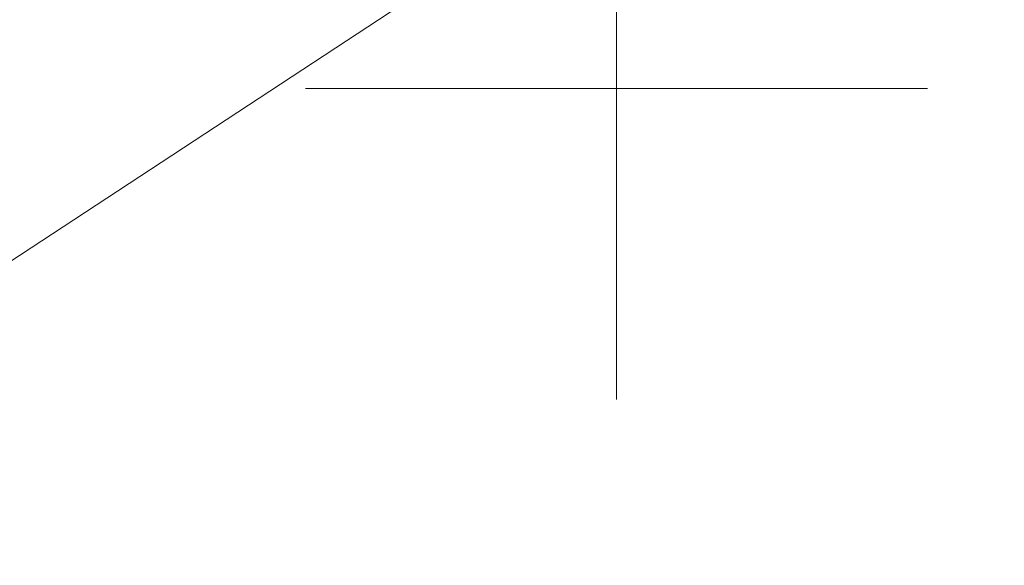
# Model space of a CAD drawing. Extents: x 1620613 to 1693141, y 557269 to 607790.
# Tile 780 of 1056: x 1620838.705 to 1620839.497, y 607320.19 to 607320.628. Entities that reach past the tile are written whole.
import ezdxf

# ---------------------------------------------------------------- set-up
doc = ezdxf.new("R2010")
doc.units = 0
doc.header["$LTSCALE"] = 10
doc.header["$MEASUREMENT"] = 0
for name, pattern in [('DGN Style 2', [7.346996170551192, 4.408197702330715, -2.938798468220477]), ('DGN Style 3', [10.28579463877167, 7.346996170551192, -2.938798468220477]), ('DGN Style 5', [5.142897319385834, 2.204098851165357, -2.938798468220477])]:
    doc.linetypes.add(name, pattern=pattern)
for name, color, linetype, lineweight in [('DT_X_Contour_Major', 132, 'DGN Style 3', 30), ('DT_X_Contour_Minor', 136, 'DGN Style 3', 0), ('PV_X_Driveway', 7, 'DGN Style 5', 0), ('SV_X_Top_of_Bank', 97, 'DGN Style 2', 0)]:
    doc.layers.add(name, color=color, linetype=linetype, lineweight=lineweight)
doc.layers.add('SV_X_Shot_Marker (Construction)', color=2, linetype='Continuous', lineweight=0, transparency=0.5)

# ---------------------------------------------------------------- blocks, each defined once
blk = doc.blocks.new('SVPT_334')
at = {"layer": 'SV_X_Shot_Marker (Construction)', "transparency": 33554495}
for p, q in [((0, 0.02500000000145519), (0, -0.02500000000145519)), ((-0.02500000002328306, 0), (0.02499999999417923, 0))]:
    blk.add_line(p, q, dxfattribs=at)
blk.add_point((0, 0), dxfattribs=at)
blk = doc.blocks.new('*U1004')
at = {"layer": 'DT_X_Contour_Major', "elevation": 1.400041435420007, "flags": 128}
blk.add_lwpolyline([(-21.93976150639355, 52.43080084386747), (-24.55939365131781, 50.56623233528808), (-25.07324931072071, 50.20075540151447), (-25.49211679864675, 49.90342538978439), (-25.81599611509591, 49.67424229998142), (-26.04488725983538, 49.51320613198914), (-26.5286127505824, 49.17463891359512), (-26.86069815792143, 48.89643813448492), (-27.49416026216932, 48.31576121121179), (-28.42899906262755, 47.43260814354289), (-29.66521455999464, 46.24697893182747), (-33.36362481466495, 42.68199950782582), (-34.63789799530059, 41.43113654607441), (-35.6869098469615, 40.35228222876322), (-36.51066036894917, 39.44543655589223), (-37.10914956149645, 38.71059952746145), (-39.37648935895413, 35.68271356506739), (-39.14461140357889, 34.72440318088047), (-39.11748551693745, 34.53703988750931), (-39.13548412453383, 34.38565445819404), (-39.19860722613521, 34.270246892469), (-39.30685482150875, 34.19081719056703), (-39.65568106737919, 34.02697513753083), (-39.80547600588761, 33.95399467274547), (-39.99324113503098, 33.85793481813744), (-40.21897645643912, 33.73879557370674), (-40.48268196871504, 33.59657693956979), (-41.23652359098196, 33.18655472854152), (-41.48677899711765, 33.04911515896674), (-41.67216399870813, 32.94431310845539), (-41.79267859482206, 32.87214857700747), (-41.8483227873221, 32.83262156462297), (-41.91021342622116, 32.77073289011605), (-41.93535763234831, 32.74787348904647), (-41.9643722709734, 32.72571179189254), (-41.99725734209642, 32.704247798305), (-42.03401284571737, 32.68348150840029), (-42.13718809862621, 32.62903500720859), (-42.17056614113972, 32.6109156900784), (-42.19331882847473, 32.59739261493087), (-42.20544616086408, 32.58846578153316), (-42.20694813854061, 32.58413519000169), (-42.19678627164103, 32.57871526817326), (-42.24759114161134, 32.55830200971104), (-42.40762715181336, 32.50112717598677), (-42.67689430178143, 32.40719076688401), (-43.05539259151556, 32.27649278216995), (-44.2103628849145, 31.87894938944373), (-44.59880446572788, 31.7446870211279), (-44.89790148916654, 31.64005746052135), (-45.107653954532, 31.5650607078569), (-45.22806186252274, 31.51969676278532), (-45.43002354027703, 31.43823665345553), (-45.49723870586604, 31.41096942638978), (-45.5474129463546, 31.39026282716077), (-45.58054626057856, 31.37611685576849), (-45.59663864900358, 31.36853151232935), (-45.61683045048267, 31.35705143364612), (-45.64332445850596, 31.34364673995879), (-45.70766263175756, 31.31204271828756), (-45.80984497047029, 31.26223936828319), (-45.94987147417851, 31.1942366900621), (-46.37373437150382, 30.98863044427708), (-46.60722330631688, 30.88066116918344), (-46.98979293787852, 30.71095802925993), (-47.52144326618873, 30.47952102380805), (-48.2021742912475, 30.18635015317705), (-50.21623128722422, 29.32224934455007), (-51.00338110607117, 28.98437580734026), (-51.85428781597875, 28.61883080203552), (-52.76895141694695, 28.22561432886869), (-53.7473719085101, 27.80472638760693), (-56.44150240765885, 26.64546325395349), (-57.53962421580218, 26.16893911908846), (-58.81339176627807, 25.60881406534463), (-60.26280505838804, 24.96508809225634), (-61.88786409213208, 24.23776120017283), (-66.45554917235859, 22.18675492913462), (-68.09062899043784, 21.45315311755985), (-69.57010463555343, 20.7906023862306), (-70.89397610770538, 20.1991027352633), (-72.06224340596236, 19.67865416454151), (-74.97015063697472, 18.38552608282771), (-76.15826667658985, 17.85616739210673), (-77.54168437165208, 17.23793738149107), (-79.12040372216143, 16.53083605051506), (-80.89442472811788, 15.73486339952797), (-85.88554961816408, 13.49377457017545), (-87.62136641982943, 12.71386338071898), (-89.0854731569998, 12.05494643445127), (-90.27786982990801, 11.51702373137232), (-91.19855643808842, 11.10009527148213), (-93.29144064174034, 10.1496117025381), (-94.07535680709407, 9.793956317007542), (-94.85744215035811, 9.439852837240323), (-95.6376966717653, 9.08730126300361), (-96.4161203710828, 8.736301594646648), (-98.48947580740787, 7.802371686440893), (-99.23885750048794, 7.464915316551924), (-99.93198600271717, 7.152993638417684), (-100.5688613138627, 6.866606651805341), (-101.1494834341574, 6.605754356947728), (-102.6228048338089, 5.94419449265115), (-103.1514858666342, 5.705517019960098), (-103.6325379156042, 5.485654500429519), (-104.065960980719, 5.284606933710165), (-104.4517550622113, 5.102374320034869), (-105.4170339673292, 4.641507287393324), (-105.7694686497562, 4.47372590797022), (-106.1028135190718, 4.316032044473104), (-106.4170685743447, 4.168425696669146), (-106.7122338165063, 4.030906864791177), (-107.4738880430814, 3.677640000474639), (-107.7785452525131, 3.536887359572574), (-108.1212762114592, 3.379579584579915), (-108.502080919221, 3.205716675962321), (-108.9209593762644, 3.015298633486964), (-110.0887335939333, 2.485443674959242), (-110.4712485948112, 2.312849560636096), (-110.7429629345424, 2.192458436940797), (-110.9038766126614, 2.124270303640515), (-110.9539896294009, 2.108285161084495), (-110.9398901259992, 2.13526210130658), (-110.9489432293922, 2.137609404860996), (-110.9866771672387, 2.124418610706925), (-111.0530919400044, 2.095689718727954), (-111.1481875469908, 2.05142272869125), (-111.4400169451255, 1.912659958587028), (-111.5377982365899, 1.866876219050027), (-111.612270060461, 1.833597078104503), (-111.6634324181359, 1.812822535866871), (-111.6912853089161, 1.804552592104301), (-111.7344803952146, 1.799172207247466), (-111.762095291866, 1.790682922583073), (-111.8125436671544, 1.769250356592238), (-111.885825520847, 1.734874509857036), (-111.9819408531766, 1.687555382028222), (-112.2686930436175, 1.544113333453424), (-112.3985299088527, 1.479032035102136), (-112.5729763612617, 1.391369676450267), (-112.7920324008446, 1.281126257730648), (-113.0556980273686, 1.148301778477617), (-114.3902266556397, 0.4757650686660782), (-114.7635977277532, -0.3447833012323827), (-114.8748791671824, -0.5615521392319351), (-115.048707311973, -0.8601950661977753), (-115.2850821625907, -1.240712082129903), (-115.5840037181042, -1.703103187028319), (-116.4645234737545, -3.045311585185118), (-116.8413496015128, -3.571592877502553), (-117.3114381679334, -4.14378045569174), (-117.8747891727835, -4.761874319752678), (-118.5314026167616, -5.425874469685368), (-120.4067217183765, -7.257749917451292), (-121.1277644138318, -7.920910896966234), (-121.8844031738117, -8.536487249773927), (-122.6766379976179, -9.104478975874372), (-123.5044688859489, -9.624886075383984), (-125.7594793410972, -10.94919217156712), (-126.6775372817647, -11.49014861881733), (-127.7404532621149, -12.11978838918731), (-128.9482272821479, -12.83811148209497), (-130.3008593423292, -13.64511789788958), (-134.101022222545, -15.91537943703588), (-135.3573783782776, -16.66637514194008), (-136.276324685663, -17.21666610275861), (-136.8578611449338, -17.56625231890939), (-137.1019877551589, -17.71513379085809), (-137.5155896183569, -17.98126051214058), (-138.0021783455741, -18.29434967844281), (-139.7976898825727, -19.44964814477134), (-142.9226688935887, -21.46037510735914), (-144.2252609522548, -22.26990701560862), (-145.7893028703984, -23.19045751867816), (-147.6147946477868, -24.22202661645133), (-149.7017362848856, -25.36461430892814), (-155.6155137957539, -28.55953961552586), (-157.5561379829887, -29.60797401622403), (-158.9426774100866, -30.35708323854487), (-159.7751320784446, -30.80686728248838), (-160.0535019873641, -30.95732614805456), (-160.0570420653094, -30.95944955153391), (-160.0854222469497, -30.97484128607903), (-160.1679077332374, -31.01942393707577), (-160.3044985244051, -31.09319750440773), (-161.5113554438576, -31.74477505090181), (-161.6256752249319, -31.79949204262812), (-161.6474569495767, -31.80970840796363), (-161.6638079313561, -31.81690736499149), (-161.6747281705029, -31.82108891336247), (-161.6802176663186, -31.8222530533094), (-161.6876153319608, -31.82133421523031), (-161.9299380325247, -31.95611541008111), (-162.6513578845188, -32.3611481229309), (-163.8518748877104, -33.03643235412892), (-165.5314890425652, -33.98196810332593), (-170.6492563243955, -36.86373212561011), (-172.5723847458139, -37.9128201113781), (-174.5034445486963, -38.89876105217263), (-176.4424357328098, -39.82155494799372), (-178.3893582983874, -40.68120179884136), (-183.5917269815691, -42.88939734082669), (-185.3273554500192, -43.62527062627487), (-186.6324643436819, -44.17674382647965), (-187.5070536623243, -44.54381694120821), (-187.9511234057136, -44.72648997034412), (-188.5612832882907, -44.96775126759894), (-188.7629008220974, -45.04776677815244), (-188.9101335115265, -45.10686733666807), (-189.0029813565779, -45.1450529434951), (-189.0414443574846, -45.16232359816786), (-189.0714992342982, -45.18049207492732), (-189.63210551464, -45.52159093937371), (-190.315957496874, -45.93774475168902), (-191.2688420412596, -46.51763481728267), (-196.3433792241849, -49.60583971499), (-202.8910931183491, -52.39049943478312), (-204.1230099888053, -52.91439581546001), (-205.0125975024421, -53.29265936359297), (-205.5598556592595, -53.52529007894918), (-205.7647844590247, -53.61228796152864), (-205.9841149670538, -53.70441025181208), (-206.304465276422, -53.83896245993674), (-207.5183382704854, -54.3488083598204), (-209.6463221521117, -55.24259532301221), (-210.5580805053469, -55.61734610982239), (-211.697367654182, -56.07125824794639), (-213.0641835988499, -56.60433173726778), (-214.6585283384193, -57.21656657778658), (-219.2134860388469, -58.95474128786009), (-220.7191495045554, -59.52947263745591), (-221.8199216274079, -59.95003565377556), (-222.5158024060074, -60.21643033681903), (-222.806791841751, -60.32865668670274), (-223.0429085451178, -60.42236917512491), (-223.366670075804, -60.54776194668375), (-224.1608671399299, -60.85365589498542), (-225.4254997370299, -61.34005101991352), (-227.1605678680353, -62.00694732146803), (-232.4146635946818, -64.02600569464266), (-234.3447776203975, -64.77087480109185), (-236.194547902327, -65.49118834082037), (-237.9639744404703, -66.18694631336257), (-239.6530572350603, -66.85814871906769), (-244.0501530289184, -68.61528104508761), (-245.5468302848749, -69.21262640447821), (-246.7390402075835, -69.6868132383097), (-247.6267827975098, -70.03784154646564), (-248.2100580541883, -70.26571132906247), (-249.3595022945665, -70.70915271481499), (-249.8617549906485, -70.88904846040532), (-250.5064298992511, -71.09615465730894), (-251.2935270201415, -71.33047130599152), (-252.2230463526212, -71.59199840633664), (-254.8916608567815, -72.32568460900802), (-255.9925903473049, -72.5987218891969), (-257.2939179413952, -72.8675690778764), (-258.7956436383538, -73.13222617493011), (-260.4977674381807, -73.39269318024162), (-265.3039617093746, -74.08168507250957), (-266.1266109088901, -74.56554924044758), (-264.9899128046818, -75.5003978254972), (-261.8938673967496, -76.8862308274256), (-256.8384746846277, -78.72304824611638), (-240.7449643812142, -84.22254058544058), (-235.4237471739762, -86.00029451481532), (-231.5302282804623, -87.20893704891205), (-229.0644077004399, -87.84846818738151), (-228.0262854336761, -87.91888793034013), (-227.1615571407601, -87.34785871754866), (-226.6587336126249, -87.28293034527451), (-225.7988092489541, -87.5164171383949), (-224.581784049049, -88.04831909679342), (-223.0076580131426, -88.87863622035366), (-218.3338541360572, -91.49070210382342), (-216.7270128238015, -92.33611458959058), (-215.4118417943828, -92.91330263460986), (-214.3883410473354, -93.22226623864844), (-213.6565105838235, -93.26300540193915), (-212.0938563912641, -93.0140105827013), (-211.4662516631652, -92.86694058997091), (-210.755428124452, -92.61247672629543), (-209.9613857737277, -92.25061899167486), (-209.0841246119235, -91.78136738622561), (-206.6338030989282, -90.38683794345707), (-205.8058606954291, -89.91874913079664), (-205.159774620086, -89.56037977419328), (-204.6955448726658, -89.31172987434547), (-204.4131714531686, -89.17279943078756), (-203.9026507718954, -88.9486108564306), (-203.5535843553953, -88.8066317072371), (-202.8892756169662, -88.54883569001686), (-201.9097245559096, -88.17522280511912), (-200.6149311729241, -87.68579305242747), (-196.7418257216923, -86.22622455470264), (-195.355017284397, -85.68387052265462), (-194.0994210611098, -85.15148479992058), (-192.9750370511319, -84.62906738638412), (-191.9818652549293, -84.11661828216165), (-189.5083567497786, -82.76337841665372), (-188.5476012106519, -82.26692584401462), (-187.5204659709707, -81.79249802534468), (-186.4269510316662, -81.34009496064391), (-185.2670563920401, -80.90971665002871), (-182.085497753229, -79.79140749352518), (-181.0110235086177, -79.41236451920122), (-180.1737697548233, -79.11396746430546), (-179.5737364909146, -78.89621632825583), (-179.21092371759, -78.759111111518), (-178.5597169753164, -78.50102509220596), (-178.274725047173, -78.3896349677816), (-177.9081543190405, -78.24902910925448), (-177.4600047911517, -78.07920751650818), (-176.9302764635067, -77.88017018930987), (-175.408895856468, -77.31044967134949), (-174.5538751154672, -76.98286888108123), (-173.1298483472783, -76.42741689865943), (-171.1368155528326, -75.64409372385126), (-168.5747767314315, -74.63289935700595), (-160.9839985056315, -71.63255278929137), (-158.4766794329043, -70.64185147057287), (-156.6478058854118, -69.92000744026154), (-155.4973778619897, -69.46702069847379), (-155.0253953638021, -69.28289124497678), (-154.6713694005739, -69.15035575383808), (-154.5121142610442, -69.0797579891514), (-154.2998683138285, -68.96736631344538), (-154.0346315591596, -68.81318072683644), (-153.7164039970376, -68.61720122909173), (-152.7971427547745, -68.0388640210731), (-152.4399201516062, -67.82467224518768), (-152.0576982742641, -67.61584982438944), (-151.6504771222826, -67.41239675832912), (-151.2182566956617, -67.21431304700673), (-150.0323365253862, -66.69324895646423), (-149.3015528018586, -66.38509097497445), (-147.9986417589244, -65.85141509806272), (-146.1236033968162, -65.09222132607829), (-143.6764377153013, -64.10750965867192), (-136.3878261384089, -61.18092135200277), (-133.9313332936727, -60.20287306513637), (-132.028313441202, -59.46366943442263), (-130.6787665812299, -58.96331045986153), (-129.8826927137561, -58.70179614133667), (-128.497793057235, -58.32288416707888), (-128.0267585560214, -58.18077637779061), (-127.6523297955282, -58.03863699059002), (-127.3745067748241, -57.89646600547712), (-127.1932894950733, -57.75426342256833), (-126.5730222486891, -57.09057764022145), (-125.4518074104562, -56.28434362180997), (-125.2397673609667, -56.13298969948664), (-125.0841678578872, -56.02445679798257), (-124.9850089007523, -55.95874491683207), (-124.9422904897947, -55.93585405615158), (-124.9036287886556, -55.93190645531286), (-124.8623317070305, -55.92013990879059), (-124.7674367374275, -55.88780096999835), (-124.6189438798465, -55.83488963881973), (-124.4168531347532, -55.76140591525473), (-123.8064806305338, -55.53801946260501), (-123.6182173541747, -55.46776073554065), (-123.5112069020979, -55.42452439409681), (-123.4854492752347, -55.40831043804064), (-123.5409444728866, -55.41911886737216), (-123.7972687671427, -55.48397119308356), (-123.8427438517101, -55.48782075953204), (-123.786925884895, -55.45073021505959), (-123.6298148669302, -55.37269955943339), (-123.3714107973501, -55.25372879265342), (-122.5472758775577, -54.88188659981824), (-122.2488896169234, -54.74987128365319), (-121.971832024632, -54.6327069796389), (-121.7161031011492, -54.53039368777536), (-121.4817028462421, -54.44293140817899), (-120.8850737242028, -54.22950001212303), (-120.6556228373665, -54.14126993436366), (-120.414742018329, -54.03665324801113), (-120.1624312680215, -53.91564995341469), (-119.8986905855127, -53.77826005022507), (-119.1801421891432, -53.3900381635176), (-118.9409370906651, -53.26113986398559), (-118.7622330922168, -53.16561138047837), (-118.6440301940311, -53.10345271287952), (-118.5863283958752, -53.07466386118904), (-118.5131250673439, -53.04238667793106), (-118.4701447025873, -53.02354976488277), (-118.3961061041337, -52.99124691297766), (-118.2910092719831, -52.94547812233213), (-117.7503630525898, -52.71032952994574), (-117.6174472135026, -52.65230406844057), (-117.522068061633, -52.61016308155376), (-117.4642255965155, -52.58390656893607), (-117.4439198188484, -52.57353453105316), (-117.4398199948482, -52.56705506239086), (-117.3827222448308, -52.54133328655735), (-117.2145038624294, -52.46902756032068), (-116.9351648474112, -52.35013788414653), (-116.5447051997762, -52.18466425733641), (-115.3553186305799, -51.68128931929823), (-114.8990938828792, -51.48572081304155), (-114.4224595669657, -51.27654649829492), (-113.9254156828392, -51.0537663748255), (-113.4079622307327, -50.81738044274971), (-112.0008735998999, -50.16887687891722), (-111.4547230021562, -49.91842484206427), (-110.8715876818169, -49.65344640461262), (-110.2514676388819, -49.37394156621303), (-109.5943628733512, -49.07991032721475), (-107.7927705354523, -48.27645848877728), (-107.090655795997, -47.96398079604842), (-106.3355058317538, -47.62913659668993), (-105.5273206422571, -47.27192589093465), (-104.6661002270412, -46.89234867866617), (-102.2987988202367, -45.85032077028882), (-101.2714422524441, -45.39665554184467), (-99.96484860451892, -44.81718078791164), (-98.37901787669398, -44.11189650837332), (-96.51395006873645, -43.28080270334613), (-91.16811980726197, -40.89680652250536), (-89.26102584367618, -40.0453804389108), (-87.54911664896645, -39.27909932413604), (-86.0323922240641, -38.59796317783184), (-84.71085256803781, -38.00197200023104), (-81.44699317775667, -36.52618881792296), (-80.293932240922, -36.00492454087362), (-79.28264397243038, -35.54796909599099), (-78.41312837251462, -35.1553224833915), (-77.68538544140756, -34.82698470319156), (-75.93376785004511, -34.03716239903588), (-75.10988197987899, -33.6668916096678), (-73.95193756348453, -33.14844596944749), (-72.45993460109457, -32.48182547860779), (-70.63387309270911, -31.66703013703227), (-65.31896434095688, -29.29667609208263), (-63.50355186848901, -28.48642948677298), (-62.04349601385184, -27.83345520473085), (-60.93879677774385, -27.33775324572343), (-60.18945415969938, -26.99932360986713), (-58.66501600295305, -26.30654101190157), (-58.14795203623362, -26.07113343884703), (-57.74008875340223, -25.88449766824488), (-57.44142615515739, -25.74663369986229), (-57.25196424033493, -25.65754153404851), (-56.89233338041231, -25.48499149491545), (-56.73431448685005, -25.40837477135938), (-56.52998095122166, -25.30793713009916), (-56.27933277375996, -25.18367857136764), (-55.98236995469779, -25.03559909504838), (-55.12871624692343, -24.60895926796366), (-54.8021015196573, -24.44762802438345), (-54.46249761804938, -24.28361416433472), (-54.10990454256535, -24.11691768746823), (-53.74432229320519, -23.94753859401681), (-52.75211739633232, -23.49228418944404), (-52.42637755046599, -23.34355442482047), (-52.19331168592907, -23.2388059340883), (-52.05291980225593, -23.17803871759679), (-52.00520189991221, -23.1612527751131), (-52.00151946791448, -23.17513196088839), (-51.98305213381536, -23.17130073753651), (-51.93041195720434, -23.14939767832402), (-51.84359893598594, -23.10942278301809), (-51.7226130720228, -23.05137605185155), (-51.35442030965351, -22.87248898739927), (-51.18149440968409, -22.78856505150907), (-50.93886128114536, -22.67095854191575), (-50.62652092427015, -22.51966945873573), (-50.24447333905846, -22.3346978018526), (-49.13273680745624, -21.79652995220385), (-48.77037147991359, -21.6214448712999), (-48.51707789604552, -21.49981551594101), (-48.37285605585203, -21.43164188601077), (-48.33770595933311, -21.41692398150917), (-48.38940136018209, -21.44895053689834), (-48.3976456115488, -21.45544617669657), (-48.38360681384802, -21.4509131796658), (-48.34728496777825, -21.43535154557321), (-48.28868007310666, -21.40876127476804), (-48.10268962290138, -21.32314903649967), (-48.03213329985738, -21.30118519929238), (-47.95995716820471, -21.29950286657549), (-47.88616122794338, -21.31810203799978), (-47.81074547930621, -21.35698271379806), (-47.45502576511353, -21.58574937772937), (-45.55152152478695, -20.24910547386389), (-45.08505867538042, -19.82915585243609), (-44.50145765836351, -19.14215437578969), (-43.80071847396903, -18.18810104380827), (-42.98284112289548, -16.96699585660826), (-40.64565062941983, -13.35464621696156), (-39.77070517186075, -12.12359074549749), (-38.89876166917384, -11.13968656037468), (-38.02982012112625, -10.40293366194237), (-37.16388052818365, -9.913332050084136), (-34.85871088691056, -8.937262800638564), (-34.08547835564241, -8.609855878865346), (-32.86025377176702, -8.091063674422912), (-32.50081392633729, -7.93886742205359), (-32.09393456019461, -7.67333186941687), (-31.14287634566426, -6.990872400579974), (-29.6476392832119, -5.891489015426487), (-27.60822337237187, -4.375181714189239), (-21.44420914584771, 0.2242029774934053), (-19.34036521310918, 1.7820458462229), (-17.65184408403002, 3.006035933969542), (-16.37864575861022, 3.896173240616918), (-15.52077023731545, 4.452457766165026), (-13.78686591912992, 5.490746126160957), (-13.19183777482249, 5.851244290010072), (-12.70718158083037, 6.154022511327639), (-12.33289733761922, 6.399080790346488), (-12.06898504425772, 6.586419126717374), (-11.51238152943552, 7.009028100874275), (-11.05634449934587, 7.306734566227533), (-10.10568604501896, 7.882897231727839), (-8.660406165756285, 8.737516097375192), (-6.720504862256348, 9.870591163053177), (-0.887939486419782, 13.26339960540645), (1.074877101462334, 14.40601187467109), (2.588902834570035, 15.28924235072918), (3.654137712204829, 15.91309103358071), (4.270581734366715, 16.27755792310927), (5.316044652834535, 16.90362723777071), (5.960527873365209, 17.29922631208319), (7.109880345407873, 18.01647154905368), (8.76410206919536, 19.05536294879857), (10.9231930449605, 20.41590051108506), (22.17697918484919, 27.51558351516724), (22.45916810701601, 27.57716344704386), (22.5727155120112, 27.45159017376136), (22.79241961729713, 27.04847895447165), (23.11828042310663, 26.36782978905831), (23.55029792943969, 25.40964267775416), (25.8140785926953, 20.2905142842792)], dxfattribs=at)
at = {"layer": 'DT_X_Contour_Minor', "transparency": 33554559, "elevation": 1.800041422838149, "flags": 128}
blk.add_lwpolyline([(-24.18095962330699, 52.19456630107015), (-26.13961108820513, 50.80046222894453), (-26.52381164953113, 50.52720175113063), (-26.83699127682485, 50.30489349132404), (-27.07914997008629, 50.13353744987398), (-27.25028772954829, 50.01313362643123), (-27.6119605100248, 49.75999305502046), (-27.86025474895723, 49.55198737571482), (-28.33388288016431, 49.11782576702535), (-29.03284490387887, 48.4575082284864), (-29.95714082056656, 47.57103476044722), (-32.72237512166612, 44.90556427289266), (-33.69162985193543, 43.94827698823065), (-34.52546831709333, 43.07551799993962), (-35.22389051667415, 42.287287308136), (-35.78689645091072, 41.58358491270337), (-37.10769058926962, 39.81974958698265), (-37.57608096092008, 39.21586285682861), (-37.99065647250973, 38.72707916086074), (-38.35141712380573, 38.35339849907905), (-38.65836291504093, 38.09482087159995), (-39.40513187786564, 37.55875124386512), (-39.65607010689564, 37.37009547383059), (-39.84880807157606, 37.20618038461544), (-39.98334577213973, 37.06700597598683), (-40.05968320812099, 36.95257224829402), (-40.18564935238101, 36.68040321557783), (-40.22203130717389, 36.57873467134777), (-40.23670256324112, 36.47785581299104), (-40.22966312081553, 36.37776664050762), (-40.20091298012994, 36.27846715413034), (-40.01608735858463, 35.81691215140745), (-40.15048069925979, 35.74531068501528), (-40.16360001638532, 35.73708894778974), (-40.14536082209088, 35.74311007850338), (-40.09576311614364, 35.76337407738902), (-40.01480689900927, 35.79788094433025), (-39.75711230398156, 35.90888974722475), (-39.66908160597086, 35.93833058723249), (-39.59826045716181, 35.94339650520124), (-39.54464885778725, 35.924087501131), (-39.50824680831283, 35.88040357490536), (-39.43412074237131, 35.73141320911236), (-39.40460542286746, 35.66106522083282), (-39.37165401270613, 35.56176403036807), (-39.33526651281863, 35.4335096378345), (-39.29544292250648, 35.2763020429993), (-39.18466522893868, 34.81847752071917), (-39.17252586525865, 34.65688272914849), (-39.21919104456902, 34.51546674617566), (-39.32466076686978, 34.39422957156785), (-39.48893503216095, 34.2931712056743), (-40.00540579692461, 34.0505873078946), (-40.19436498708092, 33.96038744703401), (-40.37388948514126, 33.87172578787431), (-40.54397928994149, 33.78460233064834), (-40.70463440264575, 33.69901707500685), (-41.12046844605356, 33.47284066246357), (-41.26366915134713, 33.39187158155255), (-41.38139573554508, 33.31859664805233), (-41.4736481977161, 33.25301586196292), (-41.54042653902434, 33.19512922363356), (-41.68453661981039, 33.05102371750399), (-41.74308398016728, 32.99779644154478), (-41.81064350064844, 32.94619374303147), (-41.88721518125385, 32.89621562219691), (-41.97279902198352, 32.84786207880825), (-42.21303881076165, 32.72108539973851), (-42.29075835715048, 32.67889523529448), (-42.34373715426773, 32.64740725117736), (-42.37197520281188, 32.62662144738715), (-42.37547250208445, 32.61653782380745), (-42.35181096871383, 32.60391773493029), (-42.39091265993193, 32.583645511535), (-42.52596388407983, 32.53229390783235), (-42.75696464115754, 32.44986292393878), (-43.08391493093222, 32.33635255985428), (-44.0837150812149, 31.99221908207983), (-44.42547770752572, 31.87377317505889), (-44.70091547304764, 31.776535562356), (-44.91002837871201, 31.70050624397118), (-45.05281642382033, 31.64568522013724), (-45.34515139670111, 31.52777354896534), (-45.44244383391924, 31.48830485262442), (-45.51506991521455, 31.45833251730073), (-45.56302964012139, 31.43785654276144), (-45.58632300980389, 31.42687692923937), (-45.61555018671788, 31.41025977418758), (-45.65389966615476, 31.39085678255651), (-45.74702772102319, 31.34511067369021), (-45.89493435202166, 31.27302144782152), (-46.0976195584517, 31.1745891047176), (-46.71115154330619, 30.87697870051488), (-46.99779240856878, 30.74271758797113), (-47.39756601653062, 30.56314205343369), (-47.91047236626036, 30.33825209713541), (-48.53651145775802, 30.06804771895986), (-50.35679269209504, 29.28708348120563), (-51.06820952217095, 28.98171731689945), (-51.83724908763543, 28.65134200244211), (-52.66391138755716, 28.29595753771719), (-53.54819642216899, 27.91556392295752), (-55.9831201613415, 26.86783541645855), (-57.01666897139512, 26.41871289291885), (-58.29112259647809, 25.85714170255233), (-59.80648103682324, 25.18312184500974), (-61.56274429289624, 24.39665332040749), (-66.5673193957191, 22.14947236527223), (-68.33273958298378, 21.3572880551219), (-69.87556881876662, 20.66612084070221), (-71.19580710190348, 20.07597072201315), (-72.29345443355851, 19.58683769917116), (-74.92372604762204, 18.41717243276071), (-76.0391293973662, 17.92006916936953), (-77.4126357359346, 17.30600832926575), (-79.04424506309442, 16.57498991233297), (-80.93395737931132, 15.72701391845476), (-86.31732754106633, 13.30980116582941), (-88.17255430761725, 12.47632087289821), (-89.70070698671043, 11.78878955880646), (-90.90178557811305, 11.24720722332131), (-91.77579008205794, 10.85157386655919), (-93.67036997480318, 9.991150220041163), (-94.38000876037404, 9.669193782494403), (-95.0879901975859, 9.348642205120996), (-95.79431428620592, 9.02949548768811), (-96.49898102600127, 8.71175363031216), (-98.37588253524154, 7.866315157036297), (-99.06783932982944, 7.55473544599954), (-99.73603358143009, 7.254075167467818), (-100.380465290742, 6.964334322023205), (-101.0011344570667, 6.685512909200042), (-102.6245688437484, 5.956548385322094), (-103.1982293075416, 5.697795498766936), (-103.7016349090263, 5.468260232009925), (-104.1347856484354, 5.26794258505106), (-104.4976815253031, 5.096842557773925), (-105.3717307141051, 4.679532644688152), (-105.6991237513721, 4.523773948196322), (-106.0257659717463, 4.369480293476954), (-106.3516573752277, 4.216651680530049), (-106.6767979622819, 4.065288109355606), (-107.5428384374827, 3.663605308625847), (-107.8765955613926, 3.5093037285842), (-108.228336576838, 3.347661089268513), (-108.5980614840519, 3.178677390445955), (-108.9857702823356, 3.002352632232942), (-110.0436389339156, 2.522365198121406), (-110.3899303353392, 2.366441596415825), (-110.6354030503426, 2.258661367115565), (-110.7800570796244, 2.199024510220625), (-110.8238924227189, 2.187531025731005), (-110.8063617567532, 2.221072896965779), (-110.8176179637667, 2.22399142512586), (-110.864534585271, 2.207590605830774), (-110.9471116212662, 2.171870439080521), (-111.065349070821, 2.116830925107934), (-111.4281961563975, 1.944299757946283), (-111.549772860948, 1.887374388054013), (-111.6423676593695, 1.845996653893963), (-111.7059805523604, 1.820166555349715), (-111.7406115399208, 1.809884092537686), (-111.7943182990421, 1.803194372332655), (-111.8286533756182, 1.792639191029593), (-111.8913785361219, 1.765990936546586), (-111.9824937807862, 1.723249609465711), (-112.1019991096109, 1.66441520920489), (-112.4585334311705, 1.486066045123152), (-112.6107108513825, 1.409811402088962), (-112.7998423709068, 1.314809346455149), (-113.0259279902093, 1.201059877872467), (-113.2889677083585, 1.068562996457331), (-114.0396790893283, 0.69024142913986), (-114.2872314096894, 0.568059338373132), (-114.4668548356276, 0.4852542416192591), (-114.5785493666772, 0.4418261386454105), (-114.6223150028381, 0.4377750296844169), (-114.648451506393, 0.4794747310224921), (-114.6577560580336, 0.4941408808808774), (-114.6660673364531, 0.5068645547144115), (-114.6733853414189, 0.5176457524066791), (-114.6797100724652, 0.5264844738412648), (-114.7069078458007, 0.5631993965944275), (-114.8184190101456, 0.5857427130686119), (-114.8512880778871, 0.5817863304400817), (-114.9021047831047, 0.5602557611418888), (-114.9708691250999, 0.521151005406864), (-115.0575811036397, 0.4644720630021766), (-115.3127432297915, 0.2898959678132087), (-115.4414968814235, 0.1639744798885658), (-115.6363862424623, -0.08285791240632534), (-115.8974113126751, -0.4506012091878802), (-116.2245720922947, -0.9392554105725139), (-117.1851817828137, -2.403547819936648), (-117.5714658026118, -2.953456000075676), (-118.0098605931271, -3.504961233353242), (-118.500366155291, -4.058063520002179), (-119.0429824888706, -4.612762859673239), (-120.5594404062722, -6.094090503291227), (-121.1927058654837, -6.659830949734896), (-121.9551588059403, -7.246056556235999), (-122.8467992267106, -7.852767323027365), (-123.8676271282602, -8.479963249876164), (-126.7620848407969, -10.17979926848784), (-127.864000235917, -10.8284669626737), (-128.9989031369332, -11.49959303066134), (-130.1667935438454, -12.19317747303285), (-131.3676714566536, -12.90922028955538), (-134.6139958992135, -14.84861229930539), (-135.6910177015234, -15.49258175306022), (-136.4873397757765, -15.96994610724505), (-137.00296212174, -16.28070536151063), (-137.237884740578, -16.42485951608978), (-137.4900787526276, -16.58713046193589), (-137.7565083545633, -16.75856111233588), (-138.3666516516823, -17.1511498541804), (-139.3205086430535, -17.76489668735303), (-140.6180793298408, -18.59980161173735), (-144.5365527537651, -21.12109219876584), (-146.057583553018, -22.07550189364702), (-147.6818208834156, -23.04776303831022), (-149.4092647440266, -24.03787563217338), (-151.2399151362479, -25.04583967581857), (-156.2592582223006, -27.75754572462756), (-157.9071188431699, -28.64785731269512), (-159.0861933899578, -29.28501254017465), (-159.7964818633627, -29.66901140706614), (-160.0379842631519, -29.799853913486), (-160.0569425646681, -29.81122544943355), (-160.0890574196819, -29.82893668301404), (-160.1711832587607, -29.87354173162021), (-160.3033200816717, -29.94504059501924), (-160.4854678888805, -30.04343327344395), (-161.0378766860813, -30.34167216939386), (-161.453391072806, -30.58673781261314), (-162.2856276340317, -31.09825556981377), (-163.5345863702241, -31.8762254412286), (-165.2002672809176, -32.92064742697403), (-173.9457966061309, -38.41633829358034), (-174.5053201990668, -38.7314004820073), (-174.867815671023, -38.89980899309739), (-175.7155062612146, -39.27000787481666), (-177.0483919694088, -39.84199712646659), (-178.8664727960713, -40.61577674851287), (-184.3616151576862, -42.94824290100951), (-186.1728366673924, -43.71679719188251), (-187.4851444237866, -44.27311045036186), (-188.2985384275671, -44.61718267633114), (-188.6130186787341, -44.74901386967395), (-188.7864143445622, -44.81757567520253), (-188.8437101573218, -44.84031453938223), (-188.8855508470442, -44.85710977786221), (-188.9119364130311, -44.86796139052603), (-188.9228668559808, -44.87286937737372), (-188.931407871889, -44.87803250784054), (-188.9728376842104, -44.90323402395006), (-189.0907213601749, -44.97496622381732), (-189.2850588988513, -45.09322910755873), (-189.5558503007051, -45.25802267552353), (-190.9979358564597, -46.13563092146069), (-200.9809675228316, -50.38128774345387), (-202.8592208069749, -51.18005113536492), (-204.215538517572, -51.75677410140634), (-205.04992065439, -52.11145664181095), (-205.3623672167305, -52.24409875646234), (-205.4996439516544, -52.30175716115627), (-205.6967714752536, -52.38455384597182), (-206.1851964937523, -52.58970009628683), (-206.9649190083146, -52.91719591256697), (-208.0359390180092, -53.36704129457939), (-211.2803890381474, -54.72976173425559), (-212.5267256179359, -55.24626083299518), (-213.8323978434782, -55.77371779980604), (-215.1974057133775, -56.31213263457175), (-216.6217492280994, -56.86150533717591), (-220.4991127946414, -58.34110970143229), (-221.7850403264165, -58.8320294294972), (-222.734800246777, -59.19508533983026), (-223.3483925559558, -59.43027743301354), (-223.6258172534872, -59.53760570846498), (-223.9173929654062, -59.65332935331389), (-224.22196076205, -59.77157573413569), (-224.9169823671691, -60.039522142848), (-226.0024577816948, -60.45716857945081), (-227.4783870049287, -61.02451504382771), (-231.9348033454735, -62.73703898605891), (-233.6412232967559, -63.39652951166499), (-235.4181708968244, -64.09060813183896), (-237.2656461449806, -64.81927484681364), (-239.1836490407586, -65.5825296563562), (-244.3923602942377, -67.6639932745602), (-246.1431725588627, -68.36306236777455), (-247.4890759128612, -68.89917193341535), (-248.4300703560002, -69.27232197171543), (-248.9661558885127, -69.48251248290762), (-249.8558387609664, -69.82574114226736), (-250.2946615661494, -69.97874927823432), (-250.9438678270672, -70.1803521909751), (-251.8034575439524, -70.43054988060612), (-252.8734307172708, -70.72934234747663), (-256.0072037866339, -71.59091529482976), (-257.3000331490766, -71.91154492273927), (-258.8281914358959, -72.22725409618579), (-260.5916786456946, -72.53804281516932), (-262.5904947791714, -72.84391107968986), (-268.2344430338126, -73.6529991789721), (-269.2004858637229, -74.22120432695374), (-267.8656531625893, -75.31900369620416), (-264.229944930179, -76.94639728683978), (-258.2933611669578, -79.1033850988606), (-239.394637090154, -85.56147822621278), (-233.1634486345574, -87.66069986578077), (-228.643926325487, -89.1147949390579), (-225.8360701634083, -89.92376344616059), (-224.7398801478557, -90.08760538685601), (-224.0989283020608, -89.66434847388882), (-223.7262266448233, -89.61622242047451), (-223.0888355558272, -89.78928694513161), (-222.1867550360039, -90.18354204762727), (-221.0199850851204, -90.79898772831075), (-217.5556793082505, -92.7350969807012), (-216.3597373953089, -93.36094720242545), (-215.3701409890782, -93.78641592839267), (-214.5868900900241, -94.01150315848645), (-214.0099846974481, -94.03620889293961), (-211.7992323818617, -93.68394549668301), (-207.7296554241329, -92.34900280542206), (-206.1300878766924, -91.03043986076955), (-205.8097007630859, -90.77156042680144), (-205.5340683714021, -90.56002053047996), (-205.303190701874, -90.39582017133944), (-205.117067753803, -90.27895934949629), (-204.6804128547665, -90.0304498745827), (-204.5339060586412, -89.94748955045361), (-204.4218768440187, -89.88499068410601), (-204.3443252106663, -89.84295327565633), (-204.3012511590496, -89.82137732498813), (-204.2323571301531, -89.79112340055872), (-204.0175103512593, -89.70875089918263), (-203.4246405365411, -89.48432383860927), (-202.4537476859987, -89.11784221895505), (-201.1048318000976, -88.60930603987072), (-197.0036920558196, -87.06380348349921), (-195.53523340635, -86.48951762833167), (-194.2057122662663, -85.92578698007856), (-193.0151286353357, -85.37261153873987), (-191.963482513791, -84.8299913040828), (-189.3443428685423, -83.39707762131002), (-188.3270215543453, -82.8713957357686), (-187.2394123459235, -82.36903534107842), (-186.0815152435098, -81.88999643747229), (-184.8533302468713, -81.4342790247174), (-181.484453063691, -80.2501279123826), (-180.3467177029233, -79.84876827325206), (-179.4601695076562, -79.53280269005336), (-178.8248084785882, -79.30223116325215), (-178.4406346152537, -79.15705369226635), (-177.7510872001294, -78.88377251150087), (-177.4752271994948, -78.77552726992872), (-177.1648077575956, -78.65575243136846), (-176.8198288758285, -78.52444799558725), (-176.4402905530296, -78.38161396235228), (-175.3821091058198, -77.98535041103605), (-174.657990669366, -77.70635111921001), (-173.2792714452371, -77.1665509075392), (-171.2459514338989, -76.3659497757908), (-168.5580306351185, -75.30454772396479), (-160.5174407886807, -72.12640769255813), (-157.8664053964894, -71.07881973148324), (-155.9437416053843, -70.31966087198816), (-154.7494494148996, -69.8489311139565), (-154.2835288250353, -69.66663045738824), (-154.0122360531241, -69.56506750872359), (-153.8901976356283, -69.51096790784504), (-153.7275519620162, -69.42484131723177), (-153.5242990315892, -69.30668773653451), (-153.2804388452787, -69.15650716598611), (-152.5760020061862, -68.71332299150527), (-152.3022596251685, -68.54918621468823), (-152.0093601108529, -68.38916401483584), (-151.6973034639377, -68.23325639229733), (-151.3660896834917, -68.08146334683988), (-150.457310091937, -67.68216799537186), (-149.7965649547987, -67.40557416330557), (-148.4959142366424, -66.87526418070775), (-146.5553579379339, -66.09123804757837), (-143.9748960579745, -65.05349576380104), (-136.2404569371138, -61.94789480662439), (-133.6499864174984, -60.91447590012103), (-131.6794041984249, -60.14341989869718), (-130.3287102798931, -59.63472680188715), (-129.597904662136, -59.38839661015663), (-128.475607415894, -59.08133330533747), (-128.0837312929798, -58.95530226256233), (-127.7498258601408, -58.8075066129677), (-127.4738911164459, -58.63794635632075), (-127.2559270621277, -58.44662149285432), (-126.3740264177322, -57.50298804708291), (-125.5114376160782, -56.88272472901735), (-125.3272058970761, -56.75648262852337), (-125.1441916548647, -56.64358346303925), (-124.9623948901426, -56.54402723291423), (-124.7818156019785, -56.45781393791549), (-124.3018941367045, -56.24570239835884), (-124.1252345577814, -56.16937275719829), (-123.9551969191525, -56.09946748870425), (-123.7917812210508, -56.03598659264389), (-123.634987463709, -55.97893006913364), (-123.2257000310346, -55.83534516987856), (-123.0975281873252, -55.78019966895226), (-123.0199782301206, -55.7224518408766), (-122.9930501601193, -55.66210168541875), (-123.01674397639, -55.59914920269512), (-123.2454328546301, -55.29929885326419), (-123.5280223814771, -55.37079651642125), (-123.557898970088, -55.37377578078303), (-123.5264189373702, -55.35207171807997), (-123.4335822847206, -55.30568432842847), (-123.2793890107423, -55.23461361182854), (-122.7863981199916, -55.01218059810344), (-122.5932278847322, -54.92795936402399), (-122.383460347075, -54.84212042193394), (-122.1570955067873, -54.75466377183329), (-121.9141333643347, -54.66558941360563), (-121.2441045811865, -54.42590084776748), (-120.9864257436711, -54.32681635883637), (-120.7159108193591, -54.20932931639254), (-120.4325598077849, -54.07343972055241), (-120.1363727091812, -53.91914757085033), (-119.3294256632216, -53.48316510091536), (-119.0607926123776, -53.33840922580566), (-118.8601037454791, -53.23112845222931), (-118.7273590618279, -53.1613227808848), (-118.6625585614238, -53.1289922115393), (-118.5803494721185, -53.09274416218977), (-118.5320814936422, -53.07158985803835), (-118.4489343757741, -53.0353129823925), (-118.330908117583, -52.9839135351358), (-118.1780027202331, -52.91739151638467), (-117.723749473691, -52.71983603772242), (-117.574481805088, -52.65467205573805), (-117.4673687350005, -52.60734671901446), (-117.40241026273, -52.57786002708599), (-117.3796063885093, -52.56621198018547), (-117.3750021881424, -52.55893538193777), (-117.32292377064, -52.53514638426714), (-117.1701416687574, -52.46923683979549), (-116.916655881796, -52.36120674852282), (-116.56246641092, -52.21105611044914), (-115.4836895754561, -51.75449367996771), (-115.0592612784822, -51.57221276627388), (-114.5950590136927, -51.36779184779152), (-114.0910827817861, -51.14123092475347), (-113.547332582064, -50.89252999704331), (-112.044300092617, -50.1998075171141), (-111.4609096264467, -49.93227813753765), (-110.8380125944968, -49.64923185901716), (-110.1756089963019, -49.3506686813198), (-109.4736988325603, -49.03658860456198), (-107.5492629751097, -48.17835253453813), (-106.8173808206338, -47.85253848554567), (-106.0650612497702, -47.51877339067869), (-105.2923042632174, -47.17705725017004), (-104.4991098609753, -46.82739006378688), (-102.3566749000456, -45.88434283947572), (-101.3863502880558, -45.45568486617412), (-100.0822026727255, -44.87699636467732), (-98.44423205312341, -44.14827733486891), (-96.4724384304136, -43.26952777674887), (-90.76922476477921, -40.72615491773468), (-88.75926945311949, -39.8289467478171), (-87.00681376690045, -39.04485188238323), (-85.5118577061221, -38.37387032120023), (-84.27440127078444, -37.81600206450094), (-81.31785027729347, -36.47917111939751), (-80.27335569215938, -36.00698643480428), (-79.35728518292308, -35.59305558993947), (-78.56963874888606, -35.23737858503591), (-77.91041639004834, -34.9399554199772), (-76.32372220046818, -34.22449876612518), (-75.53716309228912, -33.87114173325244), (-74.36750640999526, -33.34766312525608), (-72.81475215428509, -32.65406294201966), (-70.87890032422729, -31.79034118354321), (-65.20583201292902, -29.2602543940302), (-63.27956802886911, -28.40062648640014), (-61.75557730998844, -27.71930785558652), (-60.63385985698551, -27.21629850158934), (-59.91441566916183, -26.89159842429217), (-58.53226218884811, -26.26347725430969), (-58.06345880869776, -26.05004163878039), (-57.69366377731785, -25.88082566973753), (-57.42287709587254, -25.75582934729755), (-57.25109876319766, -25.6750526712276), (-56.92503434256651, -25.51860773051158), (-56.77381655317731, -25.44516997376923), (-56.56471150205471, -25.34219040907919), (-56.29771918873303, -25.2096690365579), (-55.97283961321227, -25.04760585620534), (-55.02931106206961, -24.57604829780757), (-54.67752068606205, -24.40195806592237), (-54.3297959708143, -24.23335553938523), (-53.98613691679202, -24.0702407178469), (-53.64654352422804, -23.9126136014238), (-52.746382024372, -23.49959156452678), (-52.45081458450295, -23.36482985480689), (-52.23923338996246, -23.27031125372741), (-52.11163844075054, -23.21603576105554), (-52.06802973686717, -23.20200337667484), (-52.06372152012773, -23.21824116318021), (-52.04211588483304, -23.21375886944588), (-51.98053014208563, -23.18813364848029), (-51.87896429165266, -23.1413655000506), (-51.73741833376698, -23.07345442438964), (-51.3066556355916, -22.8641676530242), (-51.11980596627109, -22.77346711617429), (-50.88232898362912, -22.65833058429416), (-50.59422468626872, -22.51875805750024), (-50.25549307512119, -22.35474953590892), (-49.28470569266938, -21.88481215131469), (-48.97027855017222, -21.73316172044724), (-48.75508766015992, -21.63066346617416), (-48.63913302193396, -21.57731738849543), (-48.62241463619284, -21.5731234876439), (-48.71014727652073, -21.62747598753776), (-48.72413865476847, -21.63849978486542), (-48.70031330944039, -21.63080680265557), (-48.6386712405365, -21.60439704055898), (-48.53921244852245, -21.55927049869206), (-48.22356670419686, -21.41397734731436), (-48.10382505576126, -21.37670235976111), (-47.98133441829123, -21.37384726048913), (-47.85609479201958, -21.40541204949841), (-47.72810617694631, -21.47139672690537), (-47.12441166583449, -21.85963829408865), (-43.89396079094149, -19.59121021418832), (-43.19775608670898, -19.02601108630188), (-42.49362092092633, -18.30259716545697), (-41.78155529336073, -17.42096845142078), (-41.06155920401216, -16.38112494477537), (-39.13099568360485, -13.39725586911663), (-38.40827419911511, -12.38038078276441), (-37.688032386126, -11.56765733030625), (-36.97027024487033, -10.95908551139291), (-36.25498777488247, -10.55466532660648), (-34.35087408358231, -9.748413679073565), (-33.71216939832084, -9.477969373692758), (-33.22414061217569, -9.271325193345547), (-32.88678772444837, -9.128481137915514), (-32.70011073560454, -9.049437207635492), (-32.40320662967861, -8.923720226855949), (-31.99930430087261, -8.653783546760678), (-31.0102753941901, -7.938261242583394), (-29.4361199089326, -6.777153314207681), (-27.27683784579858, -5.170459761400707), (-20.73858357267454, -0.2918294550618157), (-18.53161800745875, 1.345858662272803), (-16.8144120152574, 2.599950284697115), (-15.58696559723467, 3.470445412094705), (-14.84927875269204, 3.957344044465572), (-13.5351265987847, 4.744278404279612), (-13.07620861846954, 5.023531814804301), (-12.68506879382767, 5.27109127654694), (-12.36170712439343, 5.486956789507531), (-12.10612361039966, 5.671128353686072), (-11.51493844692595, 6.119993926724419), (-11.03056794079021, 6.436196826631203), (-10.02084529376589, 7.048156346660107), (-8.48577050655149, 7.955872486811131), (-6.42534357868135, 9.159345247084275), (-0.230402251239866, 12.76294810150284), (1.8345676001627, 13.96469584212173), (3.383271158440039, 14.86723692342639), (4.41570842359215, 15.47057134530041), (4.931879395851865, 15.77469910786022), (5.619980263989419, 16.18676426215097), (6.044165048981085, 16.44713893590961), (6.800643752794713, 16.91921409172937), (7.889416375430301, 17.60298972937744), (9.31048291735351, 18.49846584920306), (16.71747925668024, 23.17132219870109), (21.32444000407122, 24.17666403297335), (22.23724801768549, 24.25435453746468), (23.00126030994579, 24.0565652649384), (23.6164768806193, 23.5832962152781), (24.08289772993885, 22.8345473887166), (25.91233834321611, 18.69760005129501)], dxfattribs=at)

msp = doc.modelspace()

# ---------------------------------------------------------------- linework, layer by layer
at = {"layer": 'PV_X_Driveway', "extrusion": (-0.06840491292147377, 0.09722345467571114, 0.9929090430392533), "elevation": -50776.94618662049, "flags": 128}
msp.add_lwpolyline([(-1675197.499388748, 432992.9258386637), (-1675193.486980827, 432991.2320525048), (-1675186.401155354, 432990.7443540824), (-1675173.477796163, 432991.3626955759), (-1675157.216023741, 432992.231291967), (-1675138.055450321, 432993.8163605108), (-1675115.649521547, 432995.5191143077), (-1675093.712223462, 432995.5584470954), (-1675072.389942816, 432993.8570568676), (-1675059.619387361, 432992.1641317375), (-1675043.90788481, 432988.1059208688), (-1675031.516761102, 432983.3011168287), (-1675013.58286424, 432975.0375323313)], dxfattribs=at)
at = {"layer": 'SV_X_Top_of_Bank', "extrusion": (0.007114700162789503, -0.05176716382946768, 0.9986338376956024), "elevation": -18855.21206843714, "flags": 128}
msp.add_lwpolyline([(1688341.399474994, 380495.2335694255), (1688359.531308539, 380495.7043637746), (1688370.463455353, 380498.0725351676), (1688395.572580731, 380506.740670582), (1688420.940108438, 380511.7574321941), (1688444.138128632, 380518.355338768), (1688467.22231404, 380528.7305743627), (1688491.262317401, 380540.2151339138), (1688508.535586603, 380545.2887184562), (1688513.5223003, 380548.4010002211), (1688516.051220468, 380548.1495454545), (1688520.39603739, 380549.3039635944), (1688525.368929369, 380551.0706712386)], dxfattribs=at)
at = {"layer": 'SV_X_Top_of_Bank', "extrusion": (0.04489057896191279, -0.1067836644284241, 0.9932683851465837), "elevation": 8952.639644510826, "flags": 128}
msp.add_lwpolyline([(1729619.200279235, -67683.47041249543), (1729610.048117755, -67689.2494116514), (1729593.286163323, -67692.1110974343), (1729566.643396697, -67690.50938442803), (1729551.852254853, -67691.88192179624), (1729536.554039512, -67691.83763185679), (1729515.835796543, -67695.68964613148), (1729501.149706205, -67697.72199223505), (1729469.279658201, -67698.3224800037)], dxfattribs=at)

# ---------------------------------------------------------------- block references
at = {"layer": 'DT_X_Contour_Minor', "transparency": 33554559}
msp.add_blockref('*U1004', (1621028.060791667, 607365.3311666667, 1050.599958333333), dxfattribs=at)
at = {"layer": 'SV_X_Shot_Marker (Construction)', "transparency": 33554495, "xscale": 10, "yscale": 10, "zscale": 10}
msp.add_blockref('SVPT_334', (1620839.185000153, 607320.5732107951, 1052.5588), dxfattribs=at)

doc.saveas('drawing.dxf')
